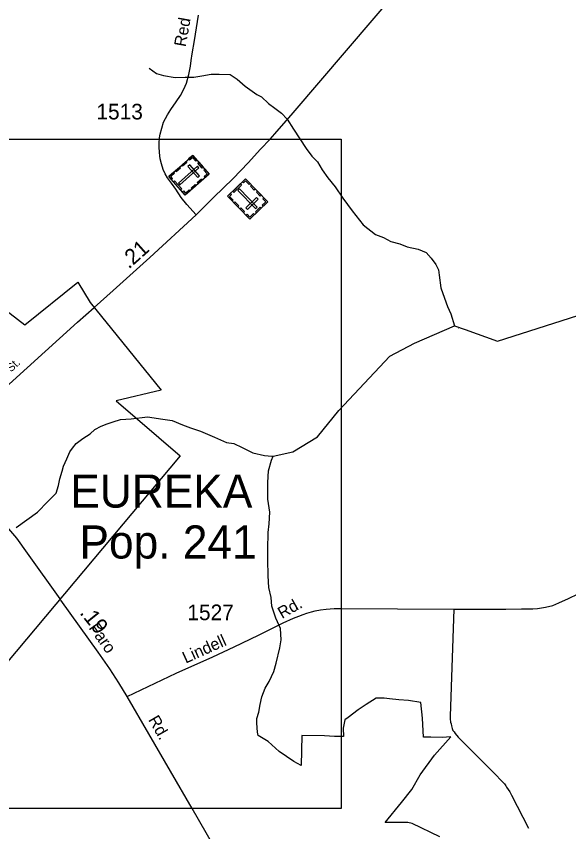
# Model space of a CAD drawing. Extents: x 2206922 to 2357709, y 510027 to 673830.
# Drawn here: x 2335075 to 2339495, y 651009 to 657535 of the extents above; entities that cross this region are included whole.
import ezdxf

# ---------------------------------------------------------------- set-up
doc = ezdxf.new("R2010")
doc.units = 0
for name, color, linetype in [('Exist Boundary Political City Limit New', 7, 'Continuous'), ('Exist Civil Demographics City Label', 7, 'Continuous'), ('Exist Cultural Cemetery CELL', 7, 'Continuous'), ('Exist Hydrographic Misc Water Feature', 7, 'Continuous'), ('Exist Road Non-System Type 51', 7, 'Continuous'), ('Exist Road Primary NC Attributed', 7, 'Continuous'), ('Exist Road Primary NC Label', 7, 'Continuous'), ('Exist Road Primary NC Mileage Hundredths English Label', 7, 'Continuous'), ('Exist Road Secondary Mileage Hundredths English Label', 7, 'Continuous'), ('Exist Road Secondary Type 51 Attributed', 7, 'Continuous'), ('Exist Road Secondary Type 51 Label', 7, 'Continuous'), ('Exist Road Secondary Type 51 Number Label', 7, 'Continuous'), ('Map Preparation Boundary City Limit Buffer Line', 7, 'Continuous'), ('Map Preparation Inset Cut Line', 7, 'Continuous')]:
    doc.layers.add(name, color=color, linetype=linetype)

msp = doc.modelspace()

# ---------------------------------------------------------------- linework, layer by layer
at = {"layer": 'Exist Boundary Political City Limit New'}
msp.add_lwpolyline([(2334706, 655401.3), (2335142.2, 655065.1), (2335567.5, 655405.9), (2335666.2, 655244.4), (2336234.2, 654542.6), (2335873.2, 654457.9), (2336385, 654016.5), (2334768, 652088)], dxfattribs=at)
at = {"layer": 'Exist Cultural Cemetery CELL'}
for points in [[(2336486.1, 656422.2), (2336617.8, 656272.8), (2336426.8, 656104.4), (2336295.1, 656253.7)], [(2336453.6, 656393.5), (2336461.1, 656385), (2336485.3, 656406.3), (2336512.1, 656375.9), (2336520.4, 656383.2), (2336486.1, 656422.2)], [(2336398, 656344.5), (2336430.5, 656373.1), (2336438, 656364.6), (2336405.5, 656335.9)], [(2336462.1, 656346.5), (2336448, 656334.2), (2336525.9, 656245.9), (2336539.9, 656258.2)], [(2336535.1, 656366.6), (2336569.4, 656327.7), (2336560.8, 656320.2), (2336526.5, 656359.1)], [(2336317, 656229), (2336325.7, 656236.6), (2336311.1, 656253.1), (2336341.4, 656279.8), (2336334.1, 656288.1), (2336295.1, 656253.8)], [(2336347.6, 656300), (2336380, 656328.7), (2336387.6, 656320.1), (2336355.1, 656291.5)], [(2336536.2, 656321), (2336523.9, 656335), (2336371.8, 656200.9), (2336384.1, 656186.9)], [(2336585.3, 656244.1), (2336577.8, 656252.6), (2336602, 656273.9), (2336575.1, 656304.3), (2336583.5, 656311.7), (2336617.8, 656272.8)], [(2336341.7, 656218.2), (2336397.9, 656154.6), (2336389.3, 656147.1), (2336333.2, 656210.7)], [(2336523, 656204.3), (2336555.4, 656233), (2336563, 656224.4), (2336530.5, 656195.8)], [(2337086.1, 656050.6), (2336943.4, 655911.7), (2336765.8, 656094.2), (2336908.4, 656233.1)], [(2336884.8, 656210), (2336892.8, 656201.7), (2336908.6, 656217.1), (2336936.8, 656188.1), (2336944.7, 656195.9), (2336908.5, 656233.1)], [(2336473.5, 656160.8), (2336506, 656189.4), (2336513.5, 656180.9), (2336481, 656152.2)], [(2336875.3, 656184.8), (2336814.5, 656125.6), (2336806.5, 656133.7), (2336867.3, 656192.9)], [(2336987.5, 655995.6), (2337000.9, 656008.6), (2336859.4, 656153.9), (2336846.1, 656140.9)], [(2336957.3, 656183), (2336987.5, 656151.9), (2336979.3, 656144), (2336949.1, 656175)], [(2336404.9, 656129.3), (2336413.5, 656136.9), (2336428.1, 656120.4), (2336458.4, 656147.1), (2336465.7, 656138.8), (2336426.8, 656104.4)], [(2336789.5, 656117.3), (2336797.5, 656109.1), (2336781.8, 656093.7), (2336810, 656064.8), (2336802, 656057), (2336765.8, 656094.2)], [(2337009.4, 656070.9), (2336996.3, 656084.3), (2336912, 656002.2), (2336925, 655988.8)], [(2337004.1, 656134.8), (2337034.4, 656103.8), (2337026.2, 656095.8), (2336996, 656126.9)], [(2336824.4, 656050.3), (2336854.6, 656019.3), (2336846.4, 656011.4), (2336816.2, 656042.4)], [(2337055.9, 656081.7), (2337047.7, 656073.7), (2337070.2, 656050.7), (2337041.1, 656022.4), (2337048.9, 656014.4), (2337086.1, 656050.6)], [(2336870.3, 656003.1), (2336900.5, 655972.1), (2336892.4, 655964.1), (2336862.2, 655995.1)], [(2336913.1, 655942.8), (2336921.2, 655950.7), (2336943.7, 655927.6), (2336972.8, 655955.9), (2336980.5, 655947.9), (2336943.3, 655911.7)], [(2337033, 655999), (2336995.8, 655962.8), (2336987.9, 655971), (2337025, 656007.1)]]:
    msp.add_lwpolyline(points, close=True, dxfattribs=at)
at = {"layer": 'Exist Hydrographic Misc Water Feature'}
for points in [[(2336138.3, 657118.9), (2336195.3, 657077.6), (2336253.5, 657060.2), (2336345.4, 657045.2), (2336425.4, 657048.2), (2336495.3, 657047), (2336559.1, 657057.7), (2336633.1, 657070.8), (2336696.9, 657071.4), (2336786.9, 657068.4), (2336841, 657033.1), (2336905.8, 656975.9), (2337000.5, 656909.3), (2337036.8, 656891.7), (2337093.8, 656838.5), (2337144.1, 656800.9), (2337196.4, 656759.8), (2337241.1, 656712.1), (2337291.5, 656632.8), (2337344.6, 656555.4), (2337393.8, 656478.2), (2337440.6, 656416.9), (2337484.9, 656369.3), (2337522, 656305.7), (2337566.7, 656242.2), (2337625.5, 656169.2), (2337686.2, 656079.8), (2337763.3, 655976.9), (2337850.9, 655866), (2337949.7, 655789.1), (2338014.1, 655764), (2338072.5, 655732.5), (2338144.5, 655713.6), (2338201.1, 655690.1), (2338290.9, 655671.3), (2338355.3, 655644.1), (2338394.1, 655598.6), (2338430.4, 655548.9), (2338452.9, 655505.3), (2338457.4, 655463.3), (2338472.8, 655361.6), (2338499.7, 655278.1), (2338526.1, 655212.5), (2338551.1, 655152.7), (2338581.1, 655058.8)], [(2337128.7, 654014.3), (2337288.2, 654049.2), (2337484.7, 654169.6), (2337655.3, 654379.8), (2338062.3, 654815.7), (2338261.4, 654918.9), (2338581.1, 655058.8), (2338665.8, 655028.8), (2338924.3, 654935.8), (2339567.5, 655141.6)], [(2338613.8, 655042), (2338616.3, 655039.5)], [(2335074.8, 653444.1), (2335245.4, 653566.2), (2335326.7, 653651.6), (2335394.6, 653717.5), (2335412, 653779.5), (2335422.2, 653833.7), (2335441.5, 653895.7), (2335453, 653934.2), (2335478.2, 653994.4), (2335501.8, 654048.5), (2335525.2, 654079), (2335553.3, 654115), (2335606.4, 654155.6), (2335665.9, 654194.5), (2335703.6, 654229), (2335755, 654255.7), (2335800.8, 654272), (2335849, 654288.6), (2335908.6, 654307.3), (2335994.3, 654314.2), (2336125.8, 654328.1), (2336248, 654311.4), (2336322.2, 654300.2), (2336404.9, 654265.4), (2336468.8, 654242), (2336547.4, 654215.2), (2336661.6, 654166.4), (2336756.5, 654123.7), (2336814.3, 654116.2), (2336882.6, 654085.2), (2336966.9, 654040.1), (2337061.2, 654019.5), (2337119.5, 654013.9), (2337128.7, 654014.3)], [(2338462.5, 650968.7), (2338242.7, 651073.6), (2338207.7, 651083.6), (2338025.3, 651081.1), (2338157.7, 651243.6), (2338240.2, 651346.1), (2338305.1, 651463.6), (2338421.9, 651621.1), (2338551.8, 651769.2), (2338481.9, 651763.6), (2338392.6, 651764.2), (2338334.2, 651766.6), (2338323.9, 651917), (2338311.5, 652042.6), (2338212.7, 652059.1), (2338136.6, 652065.3), (2338060.4, 652073.5), (2338017.2, 652077.6), (2337953.4, 652077.6), (2337873.1, 652026.1), (2337811.4, 651982.9), (2337731.1, 651923.2), (2337702.3, 651904.6), (2337689.5, 651837.9), (2337692, 651770.8), (2337620, 651770.9), (2337541.7, 651774.9), (2337358.5, 651779), (2337354.4, 651538), (2337294.7, 651571), (2337177.4, 651651.3), (2337088.9, 651729.6), (2337010.7, 651780), (2337003.5, 651805.8), (2336998.3, 651877.9), (2336999.3, 651913.9), (2337014.8, 651964.4), (2337027.1, 652027.2), (2337040.5, 652089), (2337067.3, 652158), (2337099.2, 652210.5), (2337136.2, 652289.8), (2337153.7, 652357.7), (2337182.5, 652479.2), (2337194.9, 652545.2), (2337188.7, 652634.7), (2337151.7, 652717.1), (2337120.1, 652814.6), (2337113.1, 652884.6), (2337094, 652964.1), (2337090.6, 653056.3), (2337087.3, 653184.1), (2337086.2, 653269.9), (2337090.6, 653403.8), (2337097.7, 653472.1), (2337102.7, 653565.9), (2337087.5, 653671.6), (2337086, 653803.6), (2337093, 653895.9), (2337115.8, 653982), (2337128.7, 654014.3)]]:
    msp.add_lwpolyline(points, dxfattribs=at)
at = {"layer": 'Exist Road Non-System Type 51'}
msp.add_lwpolyline([(2338574.7, 652789.2), (2338547.5, 651934.7), (2338545.8, 651912.8), (2338548.1, 651886.7), (2338554.3, 651870.9), (2338556.5, 651856.8), (2338558.6, 651844.9), (2338562.8, 651835.1), (2338568.8, 651819.1), (2338579, 651809.1), (2338587.2, 651795.3), (2338611.6, 651765.6), (2338915, 651461.4), (2338949.6, 651423.8), (2338967.8, 651404), (2338981.9, 651392.1), (2338992.1, 651376.3), (2338998.1, 651366.4), (2339010.3, 651346.7), (2339024.7, 651326.8), (2339037, 651300.9), (2339174.1, 651036.6)], dxfattribs=at)
at = {"layer": 'Exist Road Primary NC Attributed'}
for points in [[(2336513.5, 655946.3), (2336652.6, 656084.2), (2336810.6, 656238), (2336929.1, 656363.5), (2337029.8, 656470.6), (2337104.7, 656552.7), (2337142.2, 656593.8), (2337291.3, 656762.8), (2338365.7, 658023.1), (2338456.9, 658127.5), (2338501, 658177.5), (2338602.3, 658273.1), (2338671.4, 658330.4), (2338766.8, 658403.9), (2338919.6, 658522.9), (2339206, 658742.7), (2339723.1, 659139.5), (2340607.4, 659812.7), (2341648.8, 660604.2), (2341672.5, 660622.7)], [(2334276.7, 654057.9), (2334368.4, 654089.2), (2334466.4, 654124.6), (2334516.5, 654149.7), (2334552, 654169.5), (2334578.4, 654190.4), (2334607.6, 654212.6), (2334634, 654240.5), (2334661.8, 654266.9), (2334754.9, 654355.9), (2335565.4, 655087.4), (2335698.1, 655205.2), (2335849.6, 655341), (2336142.6, 655603.3), (2336513.5, 655946.3)]]:
    msp.add_lwpolyline(points, dxfattribs=at)
at = {"layer": 'Exist Road Secondary Type 51 Attributed'}
for points in [[(2336513.5, 655946.3), (2336438.6, 656028.6), (2336394.6, 656085.9), (2336350.5, 656150.6), (2336315.2, 656199.1), (2336284.4, 656241.7), (2336265.3, 656275.5), (2336249.1, 656307.9), (2336235.9, 656354.9), (2336227.1, 656394.6), (2336219.8, 656444.6), (2336218.3, 656490.1), (2336216.8, 656531.3), (2336219.7, 656552.7), (2336221.2, 656563.6), (2336227.1, 656592.3), (2336238.1, 656639), (2336253.4, 656687.2), (2336284.8, 656745.5), (2336312.2, 656789.8), (2336353.4, 656850.3), (2336387.7, 656901.5), (2336416.1, 656950.9), (2336436.7, 657000.9), (2336454.3, 657070.5), (2336468, 657135.2), (2336472.9, 657180.2), (2336480.7, 657235.1), (2336500.3, 657340.4), (2336531.6, 657544.3)], [(2335962.8, 652091.6), (2335895.5, 652200.9), (2335822.2, 652312), (2335728.6, 652444.6), (2335431.5, 652863), (2335425.3, 652871.8), (2335165.5, 653237.6), (2335080, 653358.6), (2335015.2, 653431.8), (2334962.5, 653483.1), (2334904, 653534.3), (2334829.3, 653608.1), (2334668.7, 653737.5), (2334639.5, 653763.3), (2334276.7, 654057.9)], [(2335962.8, 652091.6), (2336353, 652278.1), (2336648.2, 652408.2), (2336817.9, 652487.6), (2337011.8, 652582.4), (2337210.1, 652681.6), (2337293.8, 652719.1), (2337336.6, 652733.9), (2337369.9, 652748.2), (2337399.6, 652756.9), (2337436.3, 652768.7), (2337465.9, 652777.3), (2337508.3, 652784.8), (2337552.8, 652791.2), (2337617.6, 652795.3), (2337672.9, 652794.9), (2338574.7, 652789.2), (2338990.4, 652790.7), (2339118.2, 652792.2), (2339207, 652792.3), (2339246, 652795.1), (2339276.8, 652801.1), (2339310.3, 652805.9), (2339367.1, 652818.8), (2339416.3, 652840.8), (2339491.9, 652875.7), (2339569.4, 652912.6)], [(2336828.4, 650592.8), (2336480.9, 651194.5), (2335962.8, 652091.6)]]:
    msp.add_lwpolyline(points, dxfattribs=at)
at = {"layer": 'Map Preparation Boundary City Limit Buffer Line'}
msp.add_lwpolyline([(2334706, 655401.3), (2335142.2, 655065.1), (2335567.5, 655405.9), (2335666.2, 655244.4), (2336234.2, 654542.6), (2335873.2, 654457.9), (2336385, 654016.5), (2334768, 652088)], dxfattribs=at)
at = {"layer": 'Map Preparation Inset Cut Line'}
for p, q in [((2333868.8, 656552.7), (2336219.7, 656552.7)), ((2336219.7, 656552.7), (2337104.7, 656552.7)), ((2336480.9, 651194.5), (2334561.4, 651194.5))]:
    msp.add_line(p, q, dxfattribs=at)
for points in [[(2337104.7, 656552.7), (2337672.9, 656552.7), (2337672.9, 652794.9)], [(2337672.9, 652794.9), (2337672.9, 651194.5), (2336480.9, 651194.5)]]:
    msp.add_lwpolyline(points, dxfattribs=at)

# ---------------------------------------------------------------- texts
at = {"layer": 'Exist Civil Demographics City Label'}
for s, p in [('EUREKA', (2335506.6, 653602.5)), ('Pop. 241', (2335579.8, 653195.3))]:
    msp.add_text(s, height=265, dxfattribs=at).set_placement(p)
at = {"layer": 'Exist Road Primary NC Label'}
msp.add_text('St.', height=65.62, rotation=42.23471, dxfattribs=at).set_placement((2335032.3, 654683.7))
at = {"layer": 'Exist Road Primary NC Mileage Hundredths English Label'}
msp.add_text('.21', height=125, rotation=41.76664, dxfattribs=at).set_placement((2335974.7, 655507.8))
at = {"layer": 'Exist Road Secondary Mileage Hundredths English Label'}
msp.add_text('.19', height=125, rotation=308.71163, dxfattribs=at).set_placement((2335577.3, 652758.8))
at = {"layer": 'Exist Road Secondary Type 51 Label'}
for s, rotation, p in [('Red', 79.8851, (2336429.4, 657286.5)), ('Rd.', 29.84252, (2337201, 652710.1)), ('Faro', 305.37813, (2335650.4, 652639.8)), ('Lindell', 24.38424, (2336430.3, 652353.3)), ('Rd.', 300.00769, (2336127.3, 651905.3))]:
    msp.add_text(s, height=95, rotation=rotation, dxfattribs=at).set_placement(p)
at = {"layer": 'Exist Road Secondary Type 51 Number Label'}
for s, p in [('1513', (2335715.6, 656709.7)), ('1527', (2336443.4, 652701.8))]:
    msp.add_text(s, height=125, dxfattribs=at).set_placement(p)

doc.saveas('drawing.dxf')
